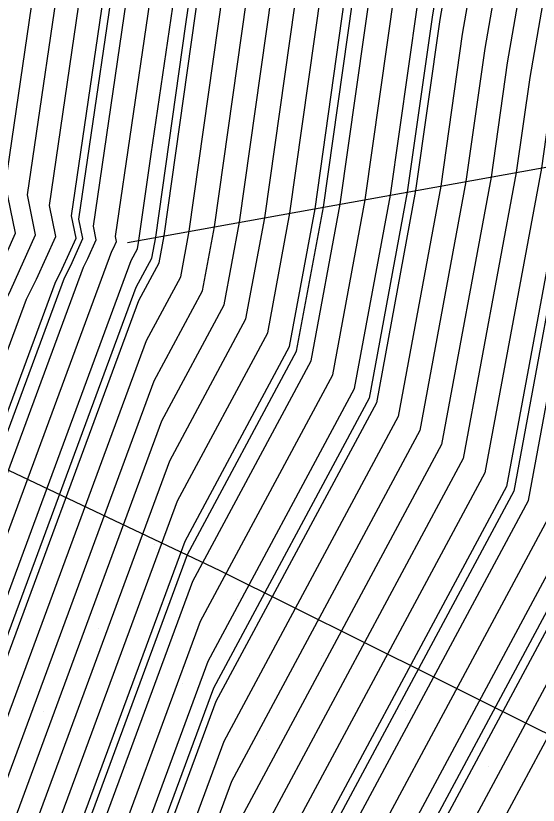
# Model space of a CAD drawing. Extents: x 2354170 to 2357230, y 866100 to 868290.
# Drawn here: x 2355652.9 to 2355665.91, y 867246.95 to 867266.6 of the extents above; entities that cross this region are included whole.
import ezdxf

# ---------------------------------------------------------------- set-up
doc = ezdxf.new("R2010")
doc.units = 0
for name, color, linetype in [('Default', 7, 'Continuous'), ('DTM Contours Major', 7, 'Continuous'), ('DTM Contours Minor', 7, 'Continuous'), ('Exist Structure Major Box Culvert or Tunnel Topo', 7, 'Continuous'), ('PH Exist DTM Breakline', 7, 'Continuous'), ('Scratch_Level_0', 7, 'Continuous')]:
    doc.layers.add(name, color=color, linetype=linetype)

msp = doc.modelspace()

# ---------------------------------------------------------------- linework, layer by layer
at = {"layer": 'Default'}
for points in [[(2355623.527, 867318.973), (2355629.979, 867314.973), (2355637.585, 867310.014), (2355639.063, 867309.099), (2355639.979, 867308.522), (2355644.853, 867304.888), (2355649.979, 867300.977), (2355650.496, 867300.532), (2355651.005, 867300.014), (2355655.843, 867295.878), (2355659.481, 867290.124), (2355662.635, 867286.028), (2355663.556, 867275.403), (2355664.399, 867271.879), (2355663.464, 867266.503), (2355662.861, 867262.245), (2355661.882, 867256.968), (2355657.889, 867249.535), (2355654.289, 867239.799)], [(2355633.257, 867317.239), (2355639.979, 867312.878), (2355643.619, 867310.014), (2355647.262, 867307.298), (2355649.979, 867305.225), (2355652.78, 867302.815), (2355655.532, 867300.014), (2355657.93, 867297.965), (2355662.862, 867290.163), (2355664.696, 867287.781), (2355665.826, 867274.751), (2355666.37, 867272.477), (2355665.142, 867265.422), (2355664.74, 867262.583), (2355663.505, 867255.923), (2355658.466, 867246.542), (2355653.779, 867233.866)], [(2355664.252, 867299.646), (2355669.19, 867292.045), (2355669.779, 867290.38), (2355669.781, 867289.718), (2355669.729, 867288.439), (2355671.03, 867273.796), (2355670.866, 867272.697), (2355669.217, 867263.411), (2355669.04, 867262.672), (2355668.947, 867262.409), (2355667.291, 867253.485), (2355659.812, 867239.56), (2355655.983, 867229.205), (2355654.666, 867226.325), (2355653.217, 867223.432), (2355650, 867218.256), (2355644.808, 867208.501), (2355644.09, 867207.212)], [(2355630.8, 867214.83), (2355630.87, 867214.956), (2355630.974, 867215.152), (2355638.727, 867227.626), (2355642.218, 867234.597), (2355645.394, 867241.539), (2355651.755, 867258.743), (2355652.147, 867259.521), (2355652.893, 867261.19), (2355652.646, 867262.396), (2355653.513, 867268.313), (2355651.748, 867275.311), (2355651.378, 867276.053), (2355647.425, 867279.063), (2355643.457, 867283.492), (2355639.979, 867285.702), (2355632.699, 867290.014), (2355629.979, 867291.688), (2355625.631, 867294.361), (2355624.403, 867295.079)], [(2355630.909, 867202.515), (2355635.864, 867208.767), (2355637.581, 867211.848), (2355640.135, 867216.646), (2355645.703, 867225.607), (2355648.212, 867230.614), (2355650.492, 867235.601), (2355657.12, 867253.525), (2355659.718, 867258.362), (2355660.355, 867261.795), (2355661.226, 867267.946), (2355661.771, 867271.081), (2355660.529, 867276.273), (2355659.886, 867283.691), (2355654.972, 867290.072), (2355653.315, 867292.693)], [(2355629.304, 867203.363), (2355634.695, 867210.166), (2355636.032, 867212.565), (2355638.021, 867216.302), (2355644.093, 867226.073), (2355646.829, 867231.533), (2355649.316, 867236.971), (2355656.543, 867256.517), (2355658.095, 867259.407), (2355658.476, 867261.458), (2355659.547, 867269.028), (2355659.8, 867270.483), (2355658.259, 867276.925), (2355657.825, 867281.939), (2355651.591, 867290.033), (2355650.974, 867291.009), (2355649.979, 867291.859), (2355649.088, 867292.479)], [(2355627.699, 867204.212), (2355633.527, 867211.565), (2355634.483, 867213.282), (2355635.907, 867215.957), (2355642.483, 867226.539), (2355645.445, 867232.453), (2355648.139, 867238.342), (2355655.966, 867259.51), (2355656.472, 867260.452), (2355656.596, 867261.121), (2355657.571, 867268.008), (2355657.845, 867269.875), (2355657.591, 867270.881), (2355655.989, 867277.577), (2355655.763, 867280.186), (2355651.133, 867286.198), (2355648.784, 867288.819), (2355646.904, 867290.014), (2355644.399, 867291.726)], [(2355625.559, 867205.343), (2355631.968, 867213.431), (2355632.418, 867214.239), (2355633.088, 867215.497), (2355640.337, 867227.16), (2355643.601, 867233.678), (2355646.57, 867240.169), (2355653.881, 867259.94), (2355654.061, 867260.298), (2355654.404, 867261.064), (2355654.29, 867261.618), (2355655.369, 867268.982), (2355653.172, 867277.693), (2355653.099, 867277.841), (2355652.312, 867278.44), (2355645.74, 867285.775), (2355639.979, 867289.435), (2355639.001, 867290.014), (2355638.239, 867290.483)], [(2355589.978, 867185.259), (2355594.026, 867184.061), (2355599.978, 867182.919), (2355608.894, 867184.159), (2355618.455, 867183.83), (2355624.115, 867186.127), (2355626.81, 867187.397), (2355630.313, 867190.655), (2355632.239, 867193.529), (2355636.795, 867199.404), (2355640.15, 867203.636), (2355643.259, 867209.218), (2355647.886, 867217.911), (2355651.607, 867223.898), (2355653.283, 867227.244), (2355654.807, 867230.576), (2355659.235, 867242.552), (2355665.668, 867254.53), (2355667.246, 867263.033), (2355667.38, 867263.979), (2355668.997, 867273.275), (2355668.853, 867273.881), (2355667.445, 867290.118)], [(2355668.963, 867289.068), (2355670.333, 867273.647), (2355670.275, 867273.258), (2355668.5, 867263.266), (2355668.499, 867263.258), (2355668.499, 867263.258), (2355666.75, 867253.833), (2355659.62, 867240.557), (2355655.591, 867229.662), (2355654.205, 867226.631), (2355652.68, 867223.587), (2355649.295, 867218.141), (2355644.291, 867208.74), (2355640.929, 867202.703), (2355637.865, 867198.838), (2355633.704, 867193.473), (2355631.319, 867189.914), (2355626.981, 867185.879), (2355624.936, 867184.916), (2355618.43, 867182.275), (2355611.395, 867182.517), (2355599.978, 867180.929), (2355592.357, 867182.391)], [(2355666.071, 867288.949), (2355667.339, 867274.316), (2355667.684, 867272.876), (2355666.261, 867264.7), (2355665.993, 867262.808), (2355664.586, 867255.226), (2355658.851, 867244.547), (2355654.022, 867231.489), (2355652.361, 867227.857), (2355650.533, 867224.209), (2355646.477, 867217.681), (2355642.227, 867209.696), (2355639.37, 867204.569), (2355635.725, 867199.969), (2355630.774, 867193.585), (2355629.307, 867191.396), (2355626.639, 867188.915), (2355623.293, 867187.339), (2355618.48, 867185.385), (2355606.394, 867185.801), (2355599.978, 867184.909), (2355595.696, 867185.73), (2355589.978, 867187.423)], [(2355665.384, 867288.365), (2355666.583, 867274.533), (2355667.027, 867272.677), (2355665.701, 867265.061), (2355665.367, 867262.695), (2355664.046, 867255.575), (2355658.658, 867245.545), (2355653.63, 867231.946), (2355651.9, 867228.163), (2355649.997, 867224.364), (2355645.772, 867217.566), (2355641.71, 867209.935), (2355638.981, 867205.036), (2355635.19, 867200.252), (2355630.041, 867193.613), (2355628.804, 867191.767), (2355626.553, 867189.674), (2355622.882, 867187.944), (2355618.492, 867186.162), (2355605.143, 867186.622), (2355599.978, 867185.903), (2355596.53, 867186.565), (2355589.978, 867188.505)], [(2355670.495, 867287.811), (2355671.727, 867273.946), (2355671.457, 867272.136), (2355669.935, 867263.565), (2355669.582, 867262.086), (2355669.395, 867261.56), (2355667.832, 867253.136), (2355660.004, 867238.562), (2355656.376, 867228.748), (2355655.127, 867226.018), (2355653.753, 867223.276), (2355650.705, 867218.371), (2355645.324, 867208.262), (2355641.708, 867201.771)], [(2355671.261, 867287.183), (2355672.424, 867274.095), (2355672.048, 867271.575), (2355670.653, 867263.719), (2355670.124, 867261.501), (2355669.843, 867260.711), (2355668.373, 867252.788), (2355660.197, 867237.564), (2355656.768, 867228.292), (2355655.588, 867225.712), (2355654.29, 867223.121), (2355651.409, 867218.486), (2355645.84, 867208.023), (2355642.097, 867201.304), (2355639.47, 867197.989), (2355635.902, 867193.389), (2355632.828, 867188.802), (2355627.237, 867183.602), (2355626.169, 867183.098), (2355618.393, 867179.942), (2355615.146, 867180.054), (2355608.196, 867179.088), (2355599.978, 867177.967), (2355590.161, 867179.83)], [(2355664.009, 867287.197), (2355665.069, 867274.968), (2355665.713, 867272.278), (2355664.583, 867265.782), (2355664.114, 867262.47), (2355662.964, 867256.272), (2355658.274, 867247.54), (2355652.846, 867232.86), (2355650.978, 867228.776), (2355648.923, 867224.675), (2355644.363, 867217.336), (2355640.678, 867210.414), (2355638.202, 867205.968), (2355634.12, 867200.818), (2355628.576, 867193.67), (2355627.797, 867192.508), (2355626.382, 867191.192), (2355622.061, 867189.156), (2355618.517, 867187.717), (2355602.643, 867188.264), (2355599.978, 867187.893), (2355598.2, 867188.234), (2355592.192, 867190.013)], [(2355663.322, 867286.612), (2355664.313, 867275.186), (2355665.056, 867272.078), (2355664.023, 867266.143), (2355663.487, 867262.358), (2355662.423, 867256.62), (2355658.081, 867248.537), (2355652.453, 867233.317), (2355650.517, 867229.082), (2355648.387, 867224.83), (2355643.658, 867217.221), (2355640.162, 867210.653), (2355637.812, 867206.435), (2355633.585, 867201.101), (2355627.843, 867193.698), (2355627.294, 867192.879), (2355626.297, 867191.951), (2355621.65, 867189.761), (2355618.529, 867188.494), (2355601.392, 867189.085), (2355599.978, 867188.888), (2355599.035, 867189.069), (2355595.846, 867190.013), (2355589.978, 867191.708)], [(2355626.288, 867193.62), (2355626.378, 867193.754), (2355632.515, 867201.666), (2355637.033, 867207.368), (2355639.129, 867211.131), (2355642.249, 867216.991), (2355647.313, 867225.141), (2355649.595, 867229.695), (2355651.669, 867234.23), (2355657.697, 867250.532), (2355661.341, 867257.317), (2355662.234, 867262.133), (2355662.904, 867266.864), (2355663.742, 867271.68), (2355662.799, 867275.62), (2355661.948, 867285.444)], [(2355625.024, 867205.626), (2355631.579, 867213.897), (2355631.902, 867214.478), (2355632.383, 867215.382), (2355639.8, 867227.315), (2355643.14, 867233.985), (2355646.178, 867240.626), (2355653.172, 867259.541), (2355653.423, 867260.039), (2355653.9, 867261.106), (2355653.742, 867261.878), (2355654.751, 867268.759), (2355652.698, 867276.899), (2355652.525, 867277.245), (2355650.683, 867278.648), (2355644.979, 867285.014)], [(2355631.979, 867201.949), (2355636.643, 867207.834), (2355638.613, 867211.37), (2355641.544, 867216.876), (2355646.777, 867225.296), (2355649.134, 867230.001), (2355651.277, 867234.687), (2355657.505, 867251.53), (2355660.8, 867257.665), (2355661.608, 867262.02), (2355662.345, 867267.225), (2355663.085, 867271.48), (2355662.042, 867275.838), (2355661.26, 867284.86)], [(2355631.444, 867202.232), (2355636.254, 867208.3), (2355638.097, 867211.609), (2355640.839, 867216.761), (2355646.24, 867225.451), (2355648.673, 867230.308), (2355650.885, 867235.144), (2355657.312, 867252.527), (2355660.259, 867258.013), (2355660.982, 867261.908), (2355661.785, 867267.585), (2355662.428, 867271.281), (2355661.286, 867276.055), (2355660.573, 867284.276)], [(2355630.374, 867202.798), (2355635.475, 867209.233), (2355637.064, 867212.087), (2355639.43, 867216.531), (2355645.167, 867225.762), (2355647.751, 867230.921), (2355650.1, 867236.058), (2355656.928, 867254.522), (2355659.177, 867258.71), (2355659.729, 867261.683), (2355660.666, 867268.307), (2355661.114, 867270.882), (2355659.772, 867276.49), (2355659.199, 867283.107)], [(2355629.839, 867203.08), (2355635.085, 867209.7), (2355636.548, 867212.326), (2355638.725, 867216.417), (2355644.63, 867225.917), (2355647.29, 867231.227), (2355649.708, 867236.514), (2355656.736, 867255.52), (2355658.636, 867259.058), (2355659.102, 867261.57), (2355660.107, 867268.667), (2355660.457, 867270.682), (2355659.016, 867276.707), (2355658.512, 867282.523)], [(2355628.769, 867203.646), (2355634.306, 867210.632), (2355635.516, 867212.804), (2355637.316, 867216.187), (2355643.557, 867226.228), (2355646.368, 867231.84), (2355648.923, 867237.428), (2355656.351, 867257.515), (2355657.554, 867259.755), (2355657.849, 867261.345), (2355658.988, 867269.388), (2355659.143, 867270.283), (2355657.502, 867277.142), (2355657.137, 867281.355)], [(2355628.234, 867203.929), (2355633.916, 867211.099), (2355634.999, 867213.043), (2355636.611, 867216.072), (2355643.02, 867226.383), (2355645.907, 867232.146), (2355648.531, 867237.885), (2355656.159, 867258.512), (2355657.013, 867260.103), (2355657.223, 867261.233), (2355658.428, 867269.749), (2355658.486, 867270.084), (2355656.746, 867277.36), (2355656.45, 867280.77)], [(2355627.164, 867204.495), (2355633.137, 867212.032), (2355633.967, 867213.522), (2355635.202, 867215.842), (2355641.947, 867226.694), (2355644.984, 867232.759), (2355647.747, 867238.799), (2355655.774, 867260.507), (2355655.931, 867260.8), (2355655.97, 867261.008), (2355656.273, 867263.149), (2355657.226, 867269.651), (2355656.342, 867273.155), (2355655.232, 867277.794), (2355655.076, 867279.602)], [(2355669.108, 867279.444), (2355669.609, 867273.664), (2355669.654, 867273.475), (2355667.939, 867263.618), (2355667.872, 867263.145), (2355666.209, 867254.181), (2355659.427, 867241.555), (2355655.199, 867230.119), (2355653.744, 867226.937), (2355652.143, 867223.742), (2355648.591, 867218.026), (2355643.775, 867208.979), (2355640.539, 867203.17), (2355637.33, 867199.121), (2355632.972, 867193.501), (2355630.816, 867190.284), (2355626.895, 867186.638), (2355624.526, 867185.521), (2355618.443, 867183.052), (2355610.145, 867183.338), (2355599.978, 867181.924), (2355593.192, 867183.226), (2355589.978, 867184.177)], [(2355626.629, 867204.777), (2355632.747, 867212.498), (2355633.451, 867213.761), (2355634.497, 867215.727), (2355641.41, 867226.849), (2355644.523, 867233.065), (2355647.355, 867239.255), (2355655.298, 867260.738), (2355655.337, 867260.815), (2355655.411, 867260.98), (2355655.387, 867261.1), (2355656.607, 867269.428), (2355655.093, 867275.43), (2355654.476, 867278.012), (2355654.389, 867279.018)], [(2355624.488, 867205.909), (2355631.189, 867214.364), (2355631.386, 867214.717), (2355631.679, 867215.267), (2355639.263, 867227.471), (2355642.679, 867234.291), (2355645.786, 867241.083), (2355652.464, 867259.142), (2355652.785, 867259.78), (2355653.396, 867261.148), (2355653.194, 867262.137), (2355654.132, 867268.536), (2355652.223, 867276.105), (2355651.952, 867276.649), (2355649.054, 867278.855)], [(2355626.094, 867205.06), (2355632.358, 867212.965), (2355632.935, 867214), (2355633.793, 867215.612), (2355640.873, 867227.005), (2355644.062, 867233.372), (2355646.962, 867239.712), (2355654.59, 867260.339), (2355654.699, 867260.556), (2355654.907, 867261.022), (2355654.838, 867261.359), (2355655.988, 867269.205), (2355653.844, 867277.705), (2355653.719, 867278.229), (2355653.701, 867278.433), (2355653.339, 867278.904)], [(2355668.328, 867273.006), (2355666.82, 867264.34), (2355666.62, 867262.92), (2355665.127, 867254.878), (2355659.043, 867243.55), (2355654.414, 867231.033), (2355652.822, 867227.55), (2355651.07, 867224.053), (2355647.181, 867217.796), (2355642.743, 867209.457), (2355639.76, 867204.103), (2355636.26, 867199.686), (2355631.506, 867193.557), (2355629.81, 867191.026), (2355626.724, 867188.156), (2355623.704, 867186.733), (2355623.045, 867186.465)]]:
    msp.add_lwpolyline(points, dxfattribs=at)
at = {"layer": 'DTM Contours Major'}
for points in [[(2355633.251, 867312.351), (2355636.835, 867310.014), (2355638.777, 867308.812), (2355639.979, 867308.055), (2355644.585, 867304.62), (2355649.979, 867300.505), (2355650.243, 867300.278), (2355650.502, 867300.014), (2355655.611, 867295.646), (2355659.105, 867290.119), (2355662.406, 867285.834), (2355663.304, 867275.475), (2355664.18, 867271.813), (2355663.277, 867266.624), (2355662.652, 867262.208), (2355661.701, 867257.084), (2355657.825, 867249.867), (2355651.93, 867233.926), (2355649.902, 867229.491), (2355649.484, 867228.657)], [(2355630.8, 867214.83), (2355630.87, 867214.956), (2355630.974, 867215.152), (2355638.727, 867227.626), (2355642.218, 867234.597), (2355645.394, 867241.539), (2355651.755, 867258.743), (2355652.147, 867259.521), (2355652.893, 867261.19), (2355652.646, 867262.396), (2355653.513, 867268.313), (2355651.748, 867275.311), (2355651.378, 867276.053), (2355647.425, 867279.063), (2355643.457, 867283.492), (2355639.979, 867285.702), (2355632.699, 867290.014), (2355629.979, 867291.688), (2355625.631, 867294.361), (2355624.403, 867295.079)]]:
    msp.add_lwpolyline(points, dxfattribs=at)
at = {"layer": 'DTM Contours Minor'}
for points in [[(2355666.987, 867289.728), (2355668.348, 867274.026), (2355668.559, 867273.142), (2355667.007, 867264.219), (2355666.828, 867262.958), (2355665.308, 867254.762), (2355659.107, 867243.217), (2355654.545, 867230.88), (2355652.975, 867227.448), (2355651.249, 867224.001), (2355647.416, 867217.834), (2355642.915, 867209.378), (2355639.89, 867203.947), (2355639.334, 867203.245)], [(2355669.474, 867288.649), (2355670.798, 867273.747), (2355670.669, 867272.884), (2355668.978, 867263.36), (2355668.86, 867262.867), (2355668.798, 867262.692), (2355667.111, 867253.601), (2355659.748, 867239.892), (2355655.853, 867229.357), (2355654.512, 867226.427), (2355653.038, 867223.484), (2355650.335, 867219.135)], [(2355664.696, 867287.781), (2355665.826, 867274.751), (2355666.37, 867272.477), (2355665.142, 867265.422), (2355664.74, 867262.583), (2355663.505, 867255.923), (2355658.466, 867246.542), (2355653.238, 867232.403), (2355651.439, 867228.469), (2355649.46, 867224.519), (2355645.067, 867217.451), (2355641.194, 867210.174), (2355638.591, 867205.502), (2355634.655, 867200.535), (2355629.308, 867193.641), (2355628.301, 867192.138), (2355626.468, 867190.433), (2355622.472, 867188.55), (2355618.504, 867186.94), (2355603.893, 867187.443), (2355599.978, 867186.898), (2355597.365, 867187.4), (2355591.156, 867189.238)], [(2355625.737, 867205.249), (2355632.098, 867213.275), (2355632.59, 867214.159), (2355633.323, 867215.535), (2355640.515, 867227.108), (2355643.755, 867233.576), (2355646.701, 867240.017), (2355654.117, 867260.073), (2355654.274, 867260.384), (2355654.571, 867261.05), (2355654.473, 867261.532), (2355655.576, 867269.056), (2355653.331, 867277.958), (2355653.29, 867278.039), (2355652.855, 867278.37), (2355645.994, 867286.029)], [(2355631.088, 867202.421), (2355635.994, 867208.611), (2355637.753, 867211.768), (2355640.369, 867216.685), (2355645.882, 867225.555), (2355648.365, 867230.512), (2355650.623, 867235.448), (2355657.184, 867253.192), (2355659.898, 867258.246), (2355660.564, 867261.833), (2355661.412, 867267.826), (2355661.99, 867271.148), (2355660.781, 867276.2), (2355660.115, 867283.886)], [(2355629.304, 867203.363), (2355634.695, 867210.166), (2355636.032, 867212.565), (2355638.021, 867216.302), (2355644.093, 867226.073), (2355646.829, 867231.533), (2355649.316, 867236.971), (2355656.543, 867256.517), (2355658.095, 867259.407), (2355658.476, 867261.458), (2355659.547, 867269.028), (2355659.8, 867270.483), (2355658.259, 867276.925), (2355657.825, 867281.939)], [(2355627.521, 867204.306), (2355633.397, 867211.721), (2355634.311, 867213.362), (2355635.672, 867215.918), (2355642.304, 867226.59), (2355645.292, 867232.555), (2355648.008, 867238.494), (2355655.902, 867259.842), (2355656.292, 867260.568), (2355656.388, 867261.083), (2355657.138, 867266.388), (2355657.638, 867269.8), (2355657.175, 867271.639), (2355655.737, 867277.65), (2355655.534, 867279.991)]]:
    msp.add_lwpolyline(points, dxfattribs=at)
at = {"layer": 'Exist Structure Major Box Culvert or Tunnel Topo'}
msp.add_lwpolyline([(2355641.722, 867260.509), (2355647.142, 867257.936), (2355652.562, 867255.364), (2355657.982, 867252.791), (2355663.356, 867250.123), (2355668.723, 867247.441), (2355674.09, 867244.759), (2355679.46, 867242.082), (2355684.831, 867239.407)], dxfattribs=at)
at = {"layer": 'PH Exist DTM Breakline'}
msp.add_lwpolyline([(2355655.687, 867260.957), (2355668.499, 867263.258), (2355678.54, 867265.411)], dxfattribs=at)
at = {"layer": 'Scratch_Level_0'}
for p, q in [((2355656.347, 867253.44), (2355656.347, 867253.44)), ((2355658.432, 867252.061), (2355658.432, 867252.061)), ((2355654.967, 867251.355), (2355654.967, 867251.355)), ((2355660.517, 867250.681), (2355660.517, 867250.681)), ((2355657.052, 867249.976), (2355657.052, 867249.976)), ((2355653.588, 867249.27), (2355653.588, 867249.27)), ((2355662.602, 867249.302), (2355662.602, 867249.302)), ((2355659.137, 867248.596), (2355659.137, 867248.596)), ((2355655.673, 867247.891), (2355655.673, 867247.891)), ((2355664.687, 867247.922), (2355664.687, 867247.922)), ((2355661.222, 867247.217), (2355661.222, 867247.217))]:
    msp.add_line(p, q, dxfattribs=at)

doc.saveas('drawing.dxf')
